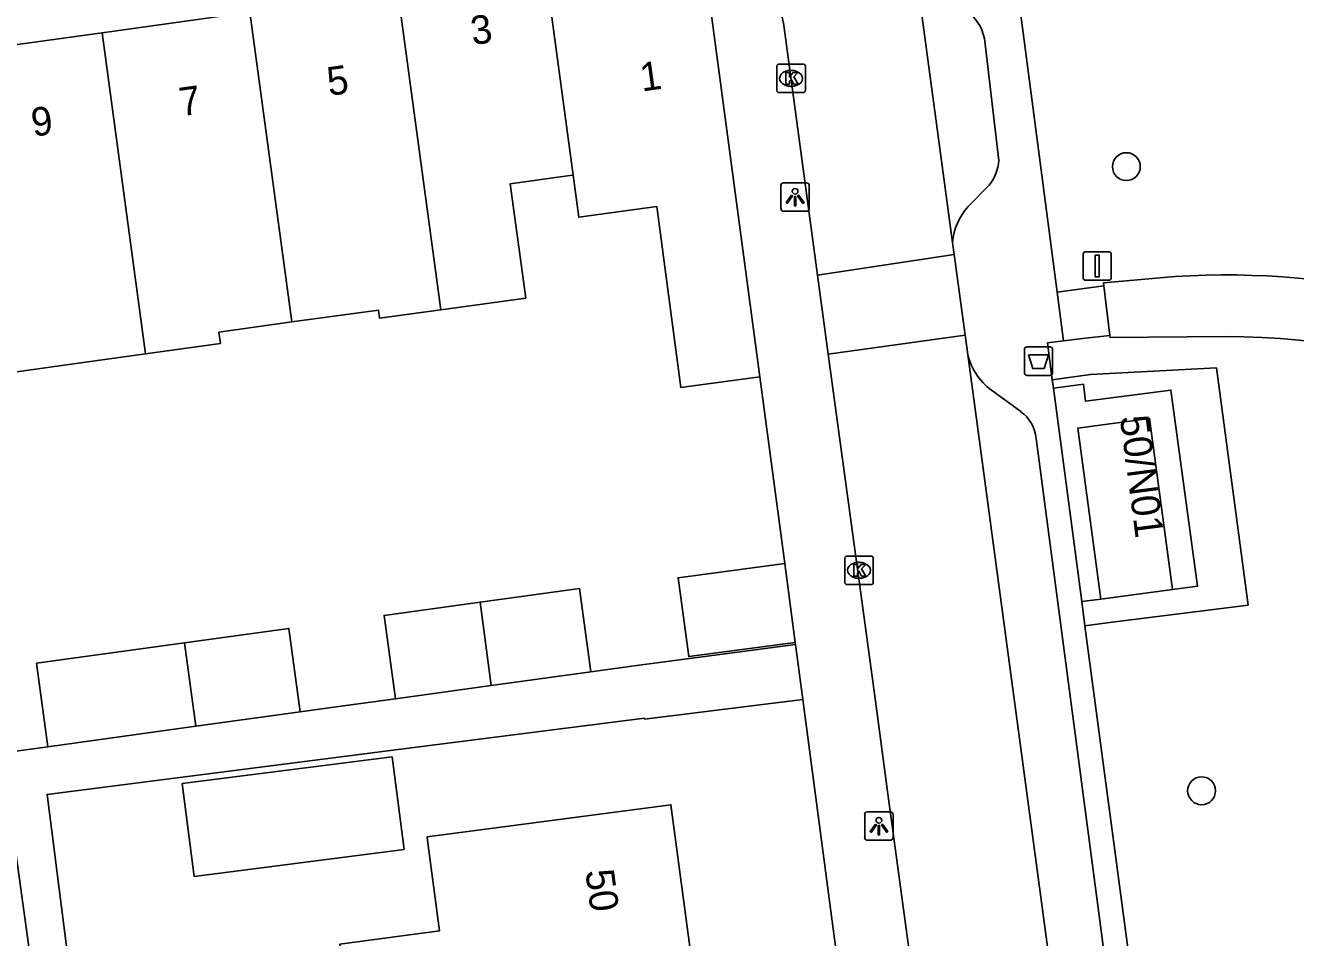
# Model space of a CAD drawing. Extents: x 163150 to 163546, y 380933 to 381635.
# Drawn here: x 163309.19 to 163353.7, y 381256.4 to 381288.37 of the extents above; entities that cross this region are included whole.
import ezdxf

# ---------------------------------------------------------------- set-up
doc = ezdxf.new("R2010")
doc.units = 0
for name, color, linetype in [('IMGEO_Afvalbak', 7, 'Continuous'), ('IMGEO_Boom', 7, 'Continuous'), ('IMGEO_Groenvoorziening', 7, 'Continuous'), ('IMGEO_Kolk', 7, 'Continuous'), ('IMGEO_Lichtpunt', 7, 'Continuous'), ('IMGEO_Muur', 7, 'Continuous'), ('IMGEO_Pand', 7, 'Continuous'), ('IMGEO_Pand_nummerreeks', 7, 'Continuous'), ('IMGEO_Rijbaan_lokaal_open', 7, 'Continuous'), ('IMGEO_Verkeersbordpaal', 7, 'Continuous'), ('IMGEO_Voetpad_gesloten', 7, 'Continuous'), ('IMGEO_Voetpad_open', 7, 'Continuous')]:
    doc.layers.add(name, color=color, linetype=linetype)

msp = doc.modelspace()

# ---------------------------------------------------------------- linework, layer by layer
at = {"layer": 'IMGEO_Afvalbak'}
for p, q in [((163344.193, 381276.202), (163344.193, 381277.002)), ((163344.193, 381277.002), (163344.193, 381276.202)), ((163344.293, 381277.102), (163345.083, 381277.102)), ((163345.083, 381277.102), (163344.293, 381277.102)), ((163345.183, 381277.002), (163345.183, 381276.202)), ((163345.183, 381276.202), (163345.183, 381277.002)), ((163345.083, 381276.102), (163344.293, 381276.102)), ((163344.293, 381276.102), (163345.083, 381276.102))]:
    msp.add_line(p, q, dxfattribs=at)
msp.add_lwpolyline([(163344.336, 381276.816), (163345.04, 381276.816), (163344.891, 381276.346), (163344.485, 381276.346), (163344.336, 381276.816)], dxfattribs=at)
for centre, start, end in [((163344.293, 381277.002), 90, 180), ((163344.293, 381277.002), 90, 180), ((163345.083, 381277.002), 0, 90), ((163345.083, 381277.002), 360, 90), ((163344.293, 381276.202), 180, 270), ((163344.293, 381276.202), 180, 270), ((163345.083, 381276.202), 270, 0), ((163345.083, 381276.202), 270, 0)]:
    msp.add_arc(centre, 0.1, start, end, dxfattribs=at)
at = {"layer": 'IMGEO_Boom'}
for centre in [(163347.766, 381283.417), (163350.402, 381261.542)]:
    msp.add_circle(centre, 0.489, dxfattribs=at)
at = {"layer": 'IMGEO_Groenvoorziening'}
msp.add_lwpolyline([(163345.169, 381275.947), (163346.512, 381276.133), (163350.919, 381276.369), (163352.031, 381268.049), (163347.274, 381267.448), (163346.315, 381267.327)], dxfattribs=at)
at = {"layer": 'IMGEO_Kolk'}
for p, q in [((163335.517, 381286.085), (163335.517, 381286.937)), ((163335.592, 381287.011), (163336.444, 381287.011)), ((163336.005, 381286.791), (163336.03, 381286.791)), ((163336.518, 381286.937), (163336.518, 381286.085)), ((163336.028, 381286.231), (163336.003, 381286.231)), ((163336.444, 381286.011), (163335.592, 381286.011)), ((163337.973, 381269.769), (163338.825, 381269.769)), ((163337.898, 381268.843), (163337.898, 381269.695)), ((163338.386, 381269.549), (163338.411, 381269.549)), ((163338.899, 381269.695), (163338.899, 381268.843)), ((163338.409, 381268.989), (163338.384, 381268.989)), ((163338.825, 381268.769), (163337.973, 381268.769))]:
    msp.add_line(p, q, dxfattribs=at)
for points in [[(163335.517, 381286.085), (163335.517, 381286.937)], [(163335.592, 381287.011), (163336.444, 381287.011)], [(163335.838, 381286.711), (163335.961, 381286.711), (163335.961, 381286.56), (163336.091, 381286.711), (163336.255, 381286.711), (163336.109, 381286.56), (163336.262, 381286.311), (163336.11, 381286.311), (163336.025, 381286.475), (163335.961, 381286.408), (163335.961, 381286.311), (163335.838, 381286.311), (163335.838, 381286.711)], [(163336.518, 381286.937), (163336.518, 381286.085)], [(163336.444, 381286.011), (163335.592, 381286.011)], [(163337.973, 381269.769), (163338.825, 381269.769)], [(163337.898, 381268.843), (163337.898, 381269.695)], [(163338.219, 381269.469), (163338.342, 381269.469), (163338.342, 381269.318), (163338.472, 381269.469), (163338.636, 381269.469), (163338.49, 381269.318), (163338.643, 381269.069), (163338.491, 381269.069), (163338.406, 381269.233), (163338.342, 381269.166), (163338.342, 381269.069), (163338.219, 381269.069), (163338.219, 381269.469)], [(163338.899, 381269.695), (163338.899, 381268.843)], [(163338.825, 381268.769), (163337.973, 381268.769)]]:
    msp.add_lwpolyline(points, dxfattribs=at)
for centre, start, end in [((163335.594, 381286.935), 91.552, 178.448), ((163335.594, 381286.935), 91.552, 178.448), ((163336.442, 381286.935), 1.552, 88.448), ((163336.442, 381286.935), 1.552, 88.448), ((163335.594, 381286.087), 181.552, 268.448), ((163335.594, 381286.087), 181.552, 268.448), ((163336.442, 381286.087), 271.552, 358.448), ((163336.442, 381286.087), 271.552, 358.448), ((163337.975, 381269.693), 91.552, 178.448), ((163337.975, 381269.693), 91.552, 178.448), ((163338.823, 381269.693), 1.552, 88.448), ((163338.823, 381269.693), 1.552, 88.448), ((163337.975, 381268.845), 181.552, 268.448), ((163337.975, 381268.845), 181.552, 268.448), ((163338.823, 381268.845), 271.552, 358.448), ((163338.823, 381268.845), 271.552, 358.448)]:
    msp.add_arc(centre, 0.0765, start, end, dxfattribs=at)
for centre, major_axis, ratio, start_param, end_param in [((163336.004, 381286.511), (-0.387, 0.002), 0.722429, 4.712389, 7.853982), ((163336.029, 381286.511), (-0.39, 0.002), 0.717154, 1.570796, 4.712389), ((163338.385, 381269.269), (-0.387, 0.002), 0.722429, 4.712389, 7.853982), ((163338.41, 381269.269), (-0.39, 0.002), 0.717154, 1.570796, 4.712389)]:
    msp.add_ellipse(centre, major_axis=major_axis, ratio=ratio, start_param=start_param, end_param=end_param, dxfattribs=at)
at = {"layer": 'IMGEO_Lichtpunt'}
for p, q in [((163335.66, 381282.754), (163335.66, 381281.947)), ((163335.66, 381282.754), (163335.66, 381281.947)), ((163336.562, 381282.849), (163335.754, 381282.849)), ((163336.562, 381282.849), (163335.754, 381282.849)), ((163336.656, 381281.947), (163336.656, 381282.754)), ((163336.656, 381281.947), (163336.656, 381282.754)), ((163335.754, 381281.853), (163336.562, 381281.853)), ((163335.754, 381281.853), (163336.562, 381281.853)), ((163338.597, 381260.71), (163338.597, 381259.903)), ((163338.597, 381260.71), (163338.597, 381259.903)), ((163339.499, 381260.805), (163338.691, 381260.805)), ((163339.499, 381260.805), (163338.691, 381260.805)), ((163339.593, 381259.903), (163339.593, 381260.71)), ((163339.593, 381259.903), (163339.593, 381260.71)), ((163338.691, 381259.809), (163339.499, 381259.809)), ((163338.691, 381259.809), (163339.499, 381259.809))]:
    msp.add_line(p, q, dxfattribs=at)
for points in [[(163336.034, 381282.418), (163336.073, 381282.39), (163335.885, 381282.128), (163335.847, 381282.155), (163336.034, 381282.418)], [(163336.136, 381282.37), (163336.183, 381282.37), (163336.183, 381282.048), (163336.136, 381282.048), (163336.136, 381282.37)], [(163336.246, 381282.39), (163336.284, 381282.417), (163336.471, 381282.155), (163336.432, 381282.127), (163336.246, 381282.39)], [(163338.971, 381260.374), (163339.01, 381260.346), (163338.822, 381260.084), (163338.784, 381260.111), (163338.971, 381260.374)], [(163339.073, 381260.326), (163339.12, 381260.326), (163339.12, 381260.004), (163339.073, 381260.004), (163339.073, 381260.326)], [(163339.183, 381260.346), (163339.221, 381260.373), (163339.408, 381260.111), (163339.369, 381260.083), (163339.183, 381260.346)]]:
    msp.add_lwpolyline(points, dxfattribs=at)
for centre in [(163336.159, 381282.552), (163339.096, 381260.508)]:
    msp.add_circle(centre, 0.0994, dxfattribs=at)
for centre, start, end in [((163335.754, 381282.754), 90, 180), ((163335.754, 381282.754), 90, 180), ((163336.562, 381282.754), 0, 90), ((163336.562, 381282.754), 0, 90), ((163335.754, 381281.947), 180, 270), ((163335.754, 381281.947), 180, 270), ((163336.562, 381281.947), 270, 0), ((163336.562, 381281.947), 270, 360), ((163338.691, 381260.71), 90, 180), ((163338.691, 381260.71), 90, 180), ((163339.499, 381260.71), 0, 90), ((163339.499, 381260.71), 0, 90), ((163338.691, 381259.903), 180, 270), ((163338.691, 381259.903), 180, 270), ((163339.499, 381259.903), 270, 0), ((163339.499, 381259.903), 270, 360)]:
    msp.add_arc(centre, 0.0946, start, end, dxfattribs=at)
at = {"layer": 'IMGEO_Muur'}
msp.add_lwpolyline([(163334.924, 381276.051), (163335.797, 381269.508)], dxfattribs=at)
at = {"layer": 'IMGEO_Pand'}
for points in [[(163323.742, 381278.399), (163322.242, 381289.542)], [(163331.089, 381289.4), (163333.107, 381289.679), (163334.924, 381276.051)], [(163327.898, 381288.958), (163327.599, 381288.917), (163328.382, 381283.12)], [(163317.058, 381288.825), (163311.878, 381288.109)], [(163317.058, 381288.825), (163318.522, 381277.972)], [(163311.878, 381288.109), (163306.696, 381287.392)], [(163311.878, 381288.109), (163313.396, 381276.854)], [(163328.382, 381283.12), (163328.262, 381283.103), (163326.17, 381282.813), (163326.724, 381278.811), (163323.742, 381278.399)], [(163334.924, 381276.051), (163332.155, 381275.682), (163331.31, 381282.018), (163328.581, 381281.641), (163328.382, 381283.12)], [(163313.396, 381276.854), (163310.708, 381276.482), (163308.214, 381276.137), (163307.649, 381280.326)], [(163318.522, 381277.972), (163321.558, 381278.392), (163321.598, 381278.102), (163323.742, 381278.399)], [(163313.396, 381276.854), (163316.025, 381277.217), (163315.97, 381277.619), (163318.522, 381277.972)], [(163349.382, 381268.597), (163348.581, 381274.591), (163346.066, 381274.255), (163346.867, 381268.261)], [(163336.166, 381266.742), (163332.43, 381266.244), (163332.061, 381269.01), (163335.797, 381269.508)], [(163335.797, 381269.508), (163336.166, 381266.742)], [(163328.999, 381265.71), (163328.604, 381268.634), (163325.121, 381268.154)], [(163346.867, 381268.261), (163349.382, 381268.597)], [(163325.121, 381268.154), (163321.76, 381267.691), (163322.155, 381264.767)], [(163325.121, 381268.154), (163325.515, 381265.23)], [(163318.818, 381264.307), (163318.423, 381267.231), (163314.762, 381266.726)], [(163309.974, 381263.087), (163309.58, 381266.011), (163314.762, 381266.726)], [(163314.762, 381266.726), (163315.156, 381263.802)], [(163325.515, 381265.23), (163328.999, 381265.71)], [(163322.155, 381264.767), (163325.515, 381265.23)], [(163315.156, 381263.802), (163318.818, 381264.307)], [(163315.156, 381263.802), (163309.974, 381263.087)], [(163322.04, 381262.737), (163314.684, 381261.798), (163315.1, 381258.54), (163322.456, 381259.479), (163322.04, 381262.737)], [(163320.495, 381253.967), (163320.208, 381256.169), (163323.697, 381256.63), (163323.279, 381259.799), (163323.263, 381259.924), (163331.807, 381261.052), (163332.541, 381255.546)]]:
    msp.add_lwpolyline(points, dxfattribs=at)
at = {"layer": 'IMGEO_Rijbaan_lokaal_open'}
for points in [[(163340.309, 381290.911), (163341.676, 381280.762)], [(163336.946, 381279.618), (163335.771, 381288.284)], [(163341.676, 381280.762), (163341.733, 381280.338)], [(163341.733, 381280.338), (163336.946, 381279.618)], [(163341.733, 381280.338), (163342.115, 381277.506)], [(163337.322, 381276.844), (163336.946, 381279.618)], [(163342.115, 381277.506), (163337.322, 381276.844)], [(163342.115, 381277.506), (163342.206, 381276.834)], [(163346.547, 381208.369), (163340.962, 381250), (163339.435, 381261.265), (163338.924, 381265.031), (163337.322, 381276.844)], [(163342.206, 381276.834), (163345.815, 381250), (163351.194, 381209.677)]]:
    msp.add_lwpolyline(points, dxfattribs=at)
msp.add_arc((163329.91, 381287.463), 5.918, 7.9731, 32.2721, dxfattribs=at)
at = {"layer": 'IMGEO_Verkeersbordpaal'}
for p, q in [((163346.349, 381280.435), (163347.139, 381280.435)), ((163347.139, 381280.435), (163346.349, 381280.435)), ((163346.249, 381279.535), (163346.249, 381280.335)), ((163346.249, 381280.335), (163346.249, 381279.535)), ((163347.239, 381280.335), (163347.239, 381279.535)), ((163347.239, 381279.535), (163347.239, 381280.335)), ((163347.139, 381279.435), (163346.349, 381279.435)), ((163346.349, 381279.435), (163347.139, 381279.435))]:
    msp.add_line(p, q, dxfattribs=at)
msp.add_lwpolyline([(163346.669, 381280.31), (163346.819, 381280.31), (163346.819, 381279.56), (163346.669, 381279.56), (163346.669, 381280.31)], dxfattribs=at)
for centre, start, end in [((163346.349, 381280.335), 90, 180), ((163346.349, 381280.335), 90, 180), ((163347.139, 381280.335), 0, 90), ((163347.139, 381280.335), 360, 90), ((163346.349, 381279.535), 180, 270), ((163346.349, 381279.535), 180, 270), ((163347.139, 381279.535), 270, 0), ((163347.139, 381279.535), 270, 0)]:
    msp.add_arc(centre, 0.1, start, end, dxfattribs=at)
at = {"layer": 'IMGEO_Voetpad_gesloten'}
for points in [[(163346.978, 381279.242), (163346.966, 381279.349), (163349.474, 381279.561)], [(163346.978, 381279.242), (163347.186, 381277.498)], [(163351.235, 381277.461), (163347.195, 381277.427), (163347.186, 381277.498)]]:
    msp.add_lwpolyline(points, dxfattribs=at)
for centre, radius, start, end in [((163351.294, 381251.919), 27.702, 58.2684, 93.7661), ((163351.276, 381251.337), 26.124, 45.2472, 90.0908)]:
    msp.add_arc(centre, radius, start, end, dxfattribs=at)
at = {"layer": 'IMGEO_Voetpad_open'}
for points in [[(163345.341, 381279.02), (163343.681, 381291.676)], [(163342.797, 381287.903), (163343.294, 381283.63)], [(163342.955, 381282.766), (163342.221, 381282.019)], [(163345.341, 381279.02), (163346.978, 381279.242)], [(163345.564, 381277.317), (163345.341, 381279.02)], [(163345.564, 381277.317), (163344.998, 381277.236), (163345.169, 381275.947)], [(163347.186, 381277.498), (163346.331, 381277.403), (163345.564, 381277.317)], [(163335.797, 381269.508), (163334.924, 381276.051)], [(163345.209, 381275.649), (163345.169, 381275.947)], [(163349.382, 381268.597), (163350.261, 381268.712), (163349.327, 381275.583), (163346.338, 381275.195), (163346.264, 381275.793), (163345.209, 381275.649)], [(163346.203, 381268.173), (163345.209, 381275.649)], [(163343.121, 381275.521), (163344.063, 381274.834)], [(163344.608, 381273.886), (163347.758, 381250), (163352.645, 381212.946)], [(163346.203, 381268.173), (163346.867, 381268.261)], [(163346.315, 381267.327), (163346.203, 381268.173)], [(163346.315, 381267.327), (163348.618, 381250), (163349.216, 381250), (163354.88, 381207.411)], [(163328.999, 381265.71), (163330.699, 381265.945), (163336.175, 381266.672)], [(163336.175, 381266.672), (163336.166, 381266.742)], [(163336.175, 381266.672), (163336.432, 381264.739)], [(163336.432, 381264.739), (163330.884, 381264.053), (163330.88, 381264.087), (163322.34, 381262.997), (163309.951, 381261.415), (163310.96, 381253.514), (163311.063, 381252.731)], [(163318.818, 381264.307), (163320.337, 381264.516), (163322.155, 381264.767)], [(163344.525, 381203.718), (163338.386, 381250), (163336.432, 381264.739)], [(163308.161, 381262.837), (163309.974, 381263.087)], [(163286.908, 381247.77), (163287.555, 381248.354), (163289.781, 381249.639), (163311.555, 381199.092), (163317.049, 381199.939), (163308.6, 381261.231), (163298.145, 381259.806)]]:
    msp.add_lwpolyline(points, dxfattribs=at)
for centre, radius, start, end in [((163341.117, 381287.534), 1.72, 12.3786, 55.6282), ((163341.783, 381283.724), 1.514, 320.7307, 356.4231), ((163343.849, 381280.566), 2.182, 138.2607, 174.8589), ((163344.378, 381277.372), 2.237, 193.9148, 235.8287), ((163343.304, 381273.767), 1.309, 5.2097, 54.579)]:
    msp.add_arc(centre, radius, start, end, dxfattribs=at)

# ---------------------------------------------------------------- texts
at = {"layer": 'IMGEO_Pand_nummerreeks'}
for s, rotation, p in [('3', 7.8724, (163324.861, 381287.676)), ('5', 7.8724, (163319.828, 381285.897)), ('1', 7.8782, (163330.792, 381286.048)), ('7', 7.8724, (163314.646, 381285.18)), ('9', 7.8724, (163309.465, 381284.464)), ('50/N01', 277.4139, (163347.538, 381274.642)), ('50', 277.5972, (163328.807, 381258.73))]:
    msp.add_text(s, height=1, rotation=rotation, dxfattribs=at).set_placement(p)

doc.saveas('drawing.dxf')
